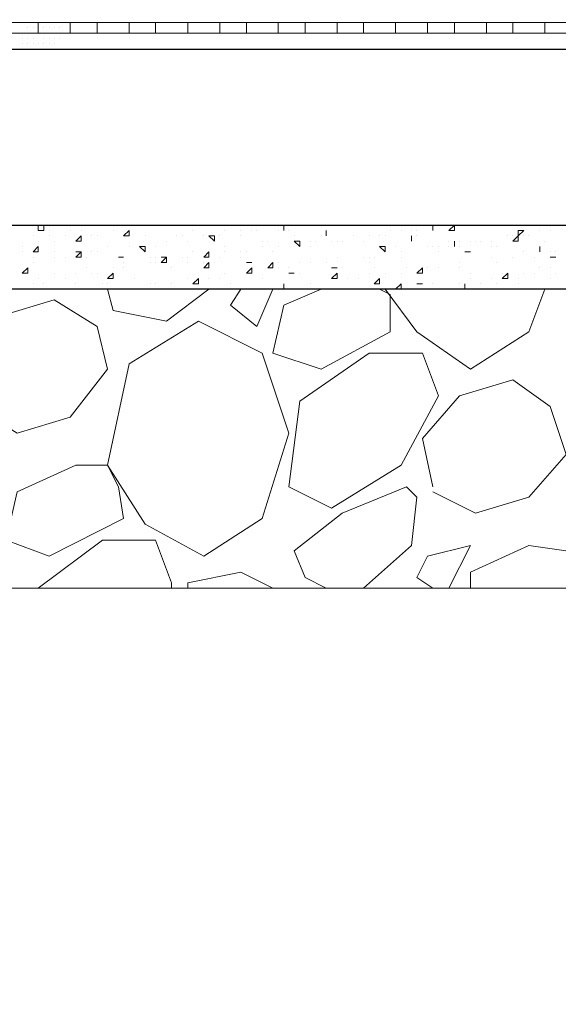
# Model space of a CAD drawing. Header units: metres. Extents: x 5.7 to 89.8, y 4 to 63.5.
# Tile 346 of 475: x 53.3 to 54.3, y 47 to 48.7. Entities that reach past the tile are written whole.
import ezdxf

# ---------------------------------------------------------------- set-up
doc = ezdxf.new("R2010")
doc.units = ezdxf.units.M
doc.header["$MEASUREMENT"] = 0
for name, color, linetype in [('PDF17_hatch-borshi', 7, 'Continuous'), ('PDF17_kaff', 7, 'Continuous'), ('PDF17_wall', 7, 'Continuous')]:
    doc.layers.add(name, color=color, linetype=linetype)

msp = doc.modelspace()

# ---------------------------------------------------------------- linework, layer by layer
at = {"layer": 'PDF17_hatch-borshi', "lineweight": 18}
for points in [[(53.2926, 48.7307), (53.2926, 48.7307)], [(53.2926, 48.7307), (53.2926, 48.7307)], [(53.3023, 48.7307), (53.3023, 48.7307)], [(53.3023, 48.7307), (53.3023, 48.7307)], [(53.3023, 48.7307), (53.3023, 48.7307)], [(53.3119, 48.7307), (53.3119, 48.7307)], [(53.3119, 48.7307), (53.3119, 48.7307)], [(53.3119, 48.7307), (53.3119, 48.7307)], [(53.3215, 48.7307), (53.3215, 48.7307)], [(53.3215, 48.7307), (53.3215, 48.7307)], [(53.3215, 48.7307), (53.3215, 48.7307)], [(53.3312, 48.7307), (53.3312, 48.7307)], [(53.3312, 48.7307), (53.3312, 48.7307)], [(53.3312, 48.7307), (53.3312, 48.7307)], [(53.3312, 48.7307), (53.3312, 48.7307)], [(53.3408, 48.7307), (53.3408, 48.7307)], [(53.3408, 48.7307), (53.3408, 48.7307)], [(53.3601, 48.7307), (53.3601, 48.7307)], [(53.3601, 48.7307), (53.3601, 48.7307)], [(53.3601, 48.7307), (53.3601, 48.7307)], [(53.2926, 48.7114), (53.2926, 48.7114)], [(53.2926, 48.7114), (53.2926, 48.7114)], [(53.2926, 48.7114), (53.2926, 48.7114)], [(53.2926, 48.7114), (53.2926, 48.7114)], [(53.3023, 48.721), (53.3023, 48.721)], [(53.3023, 48.721), (53.3023, 48.721)], [(53.3023, 48.7114), (53.3023, 48.7114)], [(53.3119, 48.721), (53.3119, 48.721)], [(53.3119, 48.7114), (53.3119, 48.7114)], [(53.3119, 48.7114), (53.3119, 48.7114)], [(53.3119, 48.7114), (53.3119, 48.7114)], [(53.3119, 48.7114), (53.3119, 48.7114)], [(53.3215, 48.721), (53.3215, 48.721)], [(53.3215, 48.721), (53.3215, 48.721)], [(53.3215, 48.7114), (53.3215, 48.7114)], [(53.3215, 48.7114), (53.3215, 48.7114)], [(53.3312, 48.721), (53.3312, 48.721)], [(53.3312, 48.7114), (53.3312, 48.7114)], [(53.3408, 48.721), (53.3408, 48.721)], [(53.3408, 48.721), (53.3408, 48.721)], [(53.3408, 48.721), (53.3408, 48.721)], [(53.3408, 48.7114), (53.3408, 48.7114)], [(53.3408, 48.7114), (53.3408, 48.7114)], [(53.3408, 48.7114), (53.3408, 48.7114)], [(53.3504, 48.721), (53.3504, 48.721)], [(53.3504, 48.721), (53.3504, 48.721)], [(53.3504, 48.7114), (53.3504, 48.7114)], [(53.3601, 48.721), (53.3601, 48.721)], [(53.3601, 48.7114), (53.3601, 48.7114)], [(53.3601, 48.7114), (53.3601, 48.7114)], [(53.2926, 48.7018), (53.2926, 48.7018)], [(53.2926, 48.6921), (53.2926, 48.6921)], [(53.3023, 48.7018), (53.3023, 48.7018)], [(53.3023, 48.7018), (53.3023, 48.7018)], [(53.3023, 48.6921), (53.3023, 48.6921)], [(53.3023, 48.6921), (53.3023, 48.6921)], [(53.3119, 48.7018), (53.3119, 48.7018)], [(53.3119, 48.7018), (53.3119, 48.7018)], [(53.3119, 48.6921), (53.3119, 48.6921)], [(53.3119, 48.6921), (53.3119, 48.6921)], [(53.3119, 48.6921), (53.3119, 48.6921)], [(53.3215, 48.6921), (53.3215, 48.6921)], [(53.3215, 48.6921), (53.3215, 48.6921)], [(53.3312, 48.7018), (53.3312, 48.7018)], [(53.3312, 48.7018), (53.3312, 48.7018)], [(53.3312, 48.7018), (53.3312, 48.7018)], [(53.3312, 48.6921), (53.3312, 48.6921)], [(53.3312, 48.6921), (53.3312, 48.6921)], [(53.3408, 48.7018), (53.3408, 48.7018)], [(53.3408, 48.6921), (53.3408, 48.6921)], [(53.3408, 48.6921), (53.3408, 48.6921)], [(53.3408, 48.6921), (53.3408, 48.6921)], [(53.3504, 48.7018), (53.3504, 48.7018)], [(53.3504, 48.7018), (53.3504, 48.7018)], [(53.3504, 48.7018), (53.3504, 48.7018)], [(53.3504, 48.6921), (53.3504, 48.6921)], [(53.3504, 48.6921), (53.3504, 48.6921)], [(53.3601, 48.7018), (53.3601, 48.7018)], [(53.3601, 48.7018), (53.3601, 48.7018)], [(53.3601, 48.7018), (53.3601, 48.7018)], [(53.3601, 48.7018), (53.3601, 48.7018)], [(53.2926, 48.6825), (53.2926, 48.6825)], [(53.3119, 48.6825), (53.3119, 48.6825)], [(53.3408, 48.6825), (53.3408, 48.6825)], [(53.3408, 48.6825), (53.3408, 48.6825)], [(53.3504, 48.6825), (53.3504, 48.6825)], [(53.3601, 48.6825), (53.3601, 48.6825)], [(53.3601, 48.6825), (53.3601, 48.6825)], [(53.3312, 48.3647), (53.3312, 48.355), (53.3215, 48.355), (53.3215, 48.3647)], [(53.3408, 48.355), (53.3408, 48.355)], [(53.3793, 48.355), (53.3793, 48.355)], [(53.3986, 48.355), (53.3986, 48.355)], [(53.4564, 48.355), (53.4564, 48.355)], [(53.4853, 48.355), (53.4853, 48.355)], [(53.6008, 48.355), (53.6008, 48.355)], [(53.6586, 48.355), (53.6586, 48.355)], [(53.6875, 48.355), (53.6875, 48.355)], [(53.7068, 48.355), (53.7068, 48.355)], [(53.7164, 48.355), (53.7164, 48.355)], [(53.7164, 48.355), (53.7164, 48.355)], [(53.7549, 48.355), (53.7549, 48.355)], [(53.7646, 48.355), (53.7646, 48.355)], [(53.7742, 48.355), (53.7742, 48.355)], [(53.9572, 48.355), (53.9572, 48.355)], [(53.9765, 48.355), (53.9765, 48.355)], [(53.9957, 48.355), (53.9957, 48.355)], [(54.0053, 48.355), (54.0053, 48.355)], [(54.0342, 48.355), (54.0342, 48.355)], [(54.2269, 48.355), (54.2269, 48.355)], [(54.2461, 48.355), (54.2461, 48.355)], [(54.2461, 48.355), (54.2461, 48.355)], [(53.3119, 48.3454), (53.3119, 48.3454)], [(53.3215, 48.3358), (53.3215, 48.3358)], [(53.3408, 48.3454), (53.3408, 48.3454)], [(53.3504, 48.3358), (53.3504, 48.3358)], [(53.3697, 48.3454), (53.3697, 48.3454)], [(53.4178, 48.3454), (53.4178, 48.3454)], [(53.4275, 48.3454), (53.4275, 48.3454)], [(53.5142, 48.3454), (53.5142, 48.3454)], [(53.5527, 48.3358), (53.5527, 48.3358)], [(53.5719, 48.3454), (53.5719, 48.3454)], [(53.5816, 48.3454), (53.5816, 48.3454)], [(53.5912, 48.3358), (53.5912, 48.3358)], [(53.6201, 48.3454), (53.6201, 48.3454)], [(53.6297, 48.3454), (53.6297, 48.3454)], [(53.649, 48.3454), (53.649, 48.3454)], [(53.6875, 48.3454), (53.6875, 48.3454)], [(53.726, 48.3358), (53.726, 48.3358)], [(53.7357, 48.3358), (53.7357, 48.3358)], [(53.7838, 48.3454), (53.7838, 48.3454)], [(53.7935, 48.3358), (53.7935, 48.3358)], [(53.7935, 48.3358), (53.7935, 48.3358)], [(53.8127, 48.3358), (53.8127, 48.3358)], [(53.8224, 48.3358), (53.8224, 48.3358)], [(53.832, 48.3454), (53.832, 48.3454)], [(53.8416, 48.3454), (53.8416, 48.3454)], [(53.8512, 48.3358), (53.8512, 48.3358)], [(53.8609, 48.3358), (53.8609, 48.3358)], [(53.8705, 48.3358), (53.8705, 48.3358)], [(53.8705, 48.3358), (53.8705, 48.3358)], [(53.8898, 48.3454), (53.8898, 48.3454)], [(53.909, 48.3358), (53.909, 48.3358)], [(53.9187, 48.3454), (53.9187, 48.3454)], [(53.9187, 48.3454), (53.9187, 48.3454)], [(53.9187, 48.3454), (53.9187, 48.3454)], [(53.9187, 48.3454), (53.9187, 48.3454)], [(53.9379, 48.3454), (53.9379, 48.3454)], [(53.9379, 48.3454), (53.9379, 48.3454)], [(53.9476, 48.3454), (53.9476, 48.3454)], [(53.9957, 48.3358), (53.9957, 48.3358)], [(54.0053, 48.3454), (54.0053, 48.3454)], [(54.0631, 48.3358), (54.0631, 48.3358)], [(54.0824, 48.3358), (54.0824, 48.3358)], [(54.1017, 48.3358), (54.1017, 48.3358)], [(54.1113, 48.3358), (54.1113, 48.3358)], [(54.1209, 48.3358), (54.1209, 48.3358)], [(54.1402, 48.3358), (54.1402, 48.3358)], [(54.1691, 48.3454), (54.1691, 48.3454)], [(54.1787, 48.3454), (54.1787, 48.3454)], [(54.1787, 48.3358), (54.1787, 48.3358)], [(54.198, 48.3454), (54.198, 48.3454)], [(54.2076, 48.3454), (54.2076, 48.3454)], [(54.2365, 48.3358), (54.2365, 48.3358)], [(53.2926, 48.3262), (53.2926, 48.3262)], [(53.2926, 48.3165), (53.2926, 48.3165)], [(53.3504, 48.3165), (53.3504, 48.3165)], [(53.389, 48.3165), (53.389, 48.3165)], [(53.4178, 48.3165), (53.4178, 48.3165)], [(53.4275, 48.3165), (53.4275, 48.3165)], [(53.4467, 48.3262), (53.4467, 48.3262)], [(53.4853, 48.3262), (53.4853, 48.3262)], [(53.4853, 48.3262), (53.4853, 48.3262)], [(53.5334, 48.3262), (53.5334, 48.3262)], [(53.6008, 48.3165), (53.6008, 48.3165)], [(53.6586, 48.3262), (53.6586, 48.3262)], [(53.6586, 48.3165), (53.6586, 48.3165)], [(53.6875, 48.3165), (53.6875, 48.3165)], [(53.6972, 48.3165), (53.6972, 48.3165)], [(53.726, 48.3262), (53.726, 48.3262)], [(53.7453, 48.3165), (53.7453, 48.3165)], [(53.7549, 48.3262), (53.7549, 48.3262)], [(53.8127, 48.3262), (53.8127, 48.3262)], [(53.9668, 48.3262), (53.9668, 48.3262)], [(53.9765, 48.3165), (53.9765, 48.3165)], [(53.9765, 48.3165), (53.9765, 48.3165)], [(54.0246, 48.3262), (54.0246, 48.3262)], [(54.0342, 48.3262), (54.0342, 48.3262)], [(54.0439, 48.3262), (54.0439, 48.3262)], [(54.0439, 48.3165), (54.0439, 48.3165)], [(54.0631, 48.3262), (54.0631, 48.3262)], [(54.0728, 48.3262), (54.0728, 48.3262)], [(54.0824, 48.3262), (54.0824, 48.3262)], [(54.1017, 48.3165), (54.1017, 48.3165)], [(54.1402, 48.3262), (54.1402, 48.3262)], [(54.1498, 48.3262), (54.1498, 48.3262)], [(54.1498, 48.3262), (54.1498, 48.3262)], [(54.1498, 48.3262), (54.1498, 48.3262)], [(54.198, 48.3165), (54.198, 48.3165)], [(54.198, 48.3165), (54.198, 48.3165)], [(54.2269, 48.3165), (54.2269, 48.3165)], [(54.2461, 48.3165), (54.2461, 48.3165)], [(54.2558, 48.3165), (54.2558, 48.3165)], [(53.3119, 48.3069), (53.3119, 48.3069)], [(53.3504, 48.3069), (53.3504, 48.3069)], [(53.3697, 48.3069), (53.3697, 48.3069)], [(53.4082, 48.3069), (53.4082, 48.3069)], [(53.466, 48.3069), (53.466, 48.3069)], [(53.4756, 48.3069), (53.4756, 48.3069)], [(53.5238, 48.3069), (53.5238, 48.3069)], [(53.5334, 48.3069), (53.5334, 48.3069)], [(53.5431, 48.3069), (53.5431, 48.3069)], [(53.5816, 48.3069), (53.5816, 48.3069)], [(53.5912, 48.3069), (53.5912, 48.3069)], [(53.649, 48.3069), (53.649, 48.3069)], [(53.6875, 48.3069), (53.6875, 48.3069)], [(53.8609, 48.3069), (53.8609, 48.3069)], [(53.909, 48.3069), (53.909, 48.3069)], [(53.9187, 48.3069), (53.9187, 48.3069)], [(53.9283, 48.3069), (53.9283, 48.3069)], [(53.9765, 48.3069), (53.9765, 48.3069)], [(54.1402, 48.3069), (54.1402, 48.3069)], [(54.1787, 48.3069), (54.1787, 48.3069)], [(54.2172, 48.3069), (54.2172, 48.3069)], [(54.2558, 48.3069), (54.2558, 48.3069)], [(53.3119, 48.2973), (53.3119, 48.2973)], [(53.4082, 48.2876), (53.4082, 48.2876)], [(53.4564, 48.2876), (53.4564, 48.2876)], [(53.4756, 48.2973), (53.4756, 48.2973)], [(53.4756, 48.2876), (53.4756, 48.2876)], [(53.5238, 48.2973), (53.5238, 48.2973)], [(53.5334, 48.2973), (53.5334, 48.2973)], [(53.5527, 48.2973), (53.5527, 48.2973)], [(53.5623, 48.2876), (53.5623, 48.2876)], [(53.5912, 48.2973), (53.5912, 48.2973)], [(53.6201, 48.2973), (53.6201, 48.2973)], [(53.6394, 48.2973), (53.6394, 48.2973)], [(53.6972, 48.2973), (53.6972, 48.2973)], [(53.6972, 48.2973), (53.6972, 48.2973)], [(53.7549, 48.2973), (53.7549, 48.2973)], [(53.7549, 48.2876), (53.7549, 48.2876)], [(53.7742, 48.2876), (53.7742, 48.2876)], [(53.7935, 48.2973), (53.7935, 48.2973)], [(53.8127, 48.2973), (53.8127, 48.2973)], [(53.8127, 48.2973), (53.8127, 48.2973)], [(53.8416, 48.2973), (53.8416, 48.2973)], [(53.8512, 48.2876), (53.8512, 48.2876)], [(53.8512, 48.2876), (53.8512, 48.2876)], [(53.8705, 48.2876), (53.8705, 48.2876)], [(53.9187, 48.2973), (53.9187, 48.2973)], [(53.9283, 48.2876), (53.9283, 48.2876)], [(53.9861, 48.2876), (53.9861, 48.2876)], [(54.0246, 48.2876), (54.0246, 48.2876)], [(54.0439, 48.2876), (54.0439, 48.2876)], [(54.0439, 48.2876), (54.0439, 48.2876)], [(54.0824, 48.2973), (54.0824, 48.2973)], [(54.0824, 48.2876), (54.0824, 48.2876)], [(54.1498, 48.2973), (54.1498, 48.2973)], [(54.2269, 48.2876), (54.2269, 48.2876)], [(54.2461, 48.2876), (54.2461, 48.2876)], [(53.3215, 48.2684), (53.3215, 48.2684)], [(53.3504, 48.278), (53.3504, 48.278)], [(53.3697, 48.2684), (53.3697, 48.2684)], [(53.389, 48.278), (53.389, 48.278)], [(53.4178, 48.278), (53.4178, 48.278)], [(53.4275, 48.278), (53.4275, 48.278)], [(53.4949, 48.2684), (53.4949, 48.2684)], [(53.5912, 48.2684), (53.5912, 48.2684)], [(53.6297, 48.2684), (53.6297, 48.2684)], [(53.649, 48.2684), (53.649, 48.2684)], [(53.6586, 48.278), (53.6586, 48.278)], [(53.6972, 48.278), (53.6972, 48.278)], [(53.6972, 48.278), (53.6972, 48.278)], [(53.726, 48.2684), (53.726, 48.2684)], [(53.7838, 48.278), (53.7838, 48.278)], [(53.7935, 48.278), (53.7935, 48.278)], [(53.8609, 48.2684), (53.8609, 48.2684)], [(53.8801, 48.2684), (53.8801, 48.2684)], [(53.8994, 48.2684), (53.8994, 48.2684)], [(53.9187, 48.278), (53.9187, 48.278)], [(53.9476, 48.278), (53.9476, 48.278)], [(53.9765, 48.278), (53.9765, 48.278)], [(54.015, 48.278), (54.015, 48.278)], [(54.1017, 48.278), (54.1017, 48.278)], [(54.1017, 48.2684), (54.1017, 48.2684)], [(54.1402, 48.2684), (54.1402, 48.2684)], [(54.1594, 48.278), (54.1594, 48.278)], [(54.1594, 48.278), (54.1594, 48.278)], [(54.1883, 48.2684), (54.1883, 48.2684)], [(54.198, 48.278), (54.198, 48.278)], [(54.2172, 48.278), (54.2172, 48.278)], [(54.2461, 48.2684), (54.2461, 48.2684)], [(54.2558, 48.278), (54.2558, 48.278)], [(53.3119, 48.2587), (53.3119, 48.2587)], [(53.3312, 48.2587), (53.3312, 48.2587)], [(53.389, 48.2587), (53.389, 48.2587)], [(53.4371, 48.2587), (53.4371, 48.2587)], [(53.4467, 48.2587), (53.4467, 48.2587)], [(53.6297, 48.2491), (53.5527, 48.1913), (53.4564, 48.2106), (53.4467, 48.2491)], [(53.4949, 48.2491), (53.4949, 48.2491)], [(53.5238, 48.2587), (53.5238, 48.2587)], [(53.5334, 48.2587), (53.5334, 48.2587)], [(53.5623, 48.2587), (53.5623, 48.2587)], [(53.6683, 48.2587), (53.6683, 48.2587)], [(53.6875, 48.2491), (53.6683, 48.2202), (53.7164, 48.1817), (53.7453, 48.2491)], [(53.832, 48.2491), (53.7646, 48.2202), (53.7453, 48.1335), (53.832, 48.1046), (53.9572, 48.1721), (53.9572, 48.2395), (53.9379, 48.2491)], [(53.7646, 48.2587), (53.7646, 48.2587)], [(53.8127, 48.2587), (53.8127, 48.2587)], [(53.8127, 48.2587), (53.8127, 48.2587)], [(53.9476, 48.2491), (54.0053, 48.1721), (54.1017, 48.1046), (54.2076, 48.1721), (54.2365, 48.2491)], [(53.9668, 48.2491), (53.9765, 48.2587), (53.9765, 48.2491)], [(54.015, 48.2587), (54.015, 48.2587)], [(54.0246, 48.2491), (54.0246, 48.2491)], [(54.0342, 48.2587), (54.0342, 48.2587)], [(54.0824, 48.2587), (54.0824, 48.2587)], [(54.1209, 48.2587), (54.1209, 48.2587)], [(54.1498, 48.2587), (54.1498, 48.2587)], [(54.1883, 48.2587), (54.1883, 48.2587)], [(53.2156, 48.0372), (53.1963, 48.1239), (53.2541, 48.2009), (53.3504, 48.2298), (53.4275, 48.1817), (53.4467, 48.1046), (53.3793, 48.018), (53.283, 47.9891), (53.206, 48.0372)], [(54.0342, 47.8927), (54.015, 47.9794), (54.0824, 48.0565), (54.1787, 48.0854), (54.2461, 48.0372), (54.275, 47.9505), (54.2076, 47.8735), (54.1113, 47.8446), (54.0342, 47.8831)], [(53.8416, 47.7098), (53.8031, 47.729), (53.7838, 47.7772), (53.8705, 47.8446), (53.9861, 47.8927), (54.0053, 47.8735), (53.9957, 47.7868), (53.909, 47.7098)], [(53.3215, 47.7098), (53.4371, 47.7964), (53.5334, 47.7964), (53.5623, 47.7194), (53.5623, 47.7098)], [(54.0631, 47.7098), (54.1017, 47.7868), (54.0246, 47.7675), (54.0053, 47.729), (54.0342, 47.7098)], [(54.2943, 47.7098), (54.2943, 47.7483), (54.275, 47.7772), (54.2076, 47.7868), (54.1017, 47.7386), (54.1017, 47.7098)], [(53.5912, 47.7098), (53.5912, 47.7194), (53.6875, 47.7386), (53.7453, 47.7098)]]:
    msp.add_lwpolyline(points, dxfattribs=at)
for points in [[(53.4853, 48.355), (53.4853, 48.3454), (53.4756, 48.3454)], [(53.7646, 48.3647), (53.7646, 48.355)], [(53.8416, 48.355), (53.8416, 48.3454)], [(54.0342, 48.3647), (54.0342, 48.355)], [(54.0728, 48.355), (54.0631, 48.355), (54.0728, 48.3647)], [(54.198, 48.355), (54.1883, 48.3454), (54.1883, 48.355)], [(53.3986, 48.3358), (53.389, 48.3358), (53.3986, 48.3454)], [(53.6394, 48.3454), (53.6394, 48.3358), (53.6297, 48.3454)], [(53.7935, 48.3358), (53.7935, 48.3262), (53.7838, 48.3358)], [(53.9957, 48.3454), (53.9957, 48.3358)], [(54.0728, 48.3358), (54.0728, 48.3262)], [(54.1883, 48.3358), (54.1787, 48.3358), (54.1883, 48.3454)], [(53.3215, 48.3262), (53.3215, 48.3165), (53.3119, 48.3165)], [(53.3986, 48.3165), (53.3986, 48.3069), (53.389, 48.3069)], [(53.3986, 48.3165), (53.389, 48.3165)], [(53.5142, 48.3165), (53.5045, 48.3262), (53.5142, 48.3262)], [(53.6297, 48.3069), (53.6201, 48.3069), (53.6297, 48.3165)], [(53.9476, 48.3262), (53.9476, 48.3165), (53.9379, 48.3262)], [(54.1017, 48.3165), (54.092, 48.3165)], [(54.2269, 48.3262), (54.2269, 48.3165)], [(53.4756, 48.3069), (53.466, 48.3069)], [(53.5527, 48.3069), (53.5527, 48.2973), (53.5431, 48.2973)], [(53.5527, 48.3069), (53.5431, 48.3069)], [(54.2558, 48.3069), (54.2461, 48.3069)], [(53.3023, 48.2876), (53.3023, 48.278), (53.2926, 48.278)], [(53.6297, 48.2973), (53.6297, 48.2876), (53.6201, 48.2876)], [(53.7068, 48.2973), (53.6972, 48.2973)], [(53.7068, 48.2876), (53.7068, 48.278), (53.6972, 48.278)], [(53.7453, 48.2876), (53.7357, 48.2876), (53.7453, 48.2973)], [(53.8609, 48.2876), (53.8512, 48.2876)], [(54.015, 48.2876), (54.015, 48.278), (54.0053, 48.278)], [(53.4564, 48.278), (53.4564, 48.2684), (53.4467, 48.2684)], [(53.6105, 48.2684), (53.6105, 48.2587), (53.6008, 48.2587)], [(53.7838, 48.278), (53.7742, 48.278)], [(53.8609, 48.278), (53.8609, 48.2684), (53.8512, 48.2684)], [(53.8609, 48.2684), (53.8512, 48.2684), (53.8609, 48.278)], [(53.9379, 48.2684), (53.9379, 48.2587), (53.9283, 48.2587)], [(54.1691, 48.278), (54.1691, 48.2684), (54.1594, 48.2684)], [(53.7646, 48.2587), (53.7646, 48.2491)], [(54.015, 48.2587), (54.0053, 48.2587)], [(54.092, 48.2587), (54.092, 48.2491)], [(53.4467, 47.9313), (53.5142, 47.8253), (53.6201, 47.7675), (53.726, 47.835), (53.7742, 47.9891), (53.726, 48.1335), (53.6105, 48.1913), (53.4853, 48.1143)], [(53.8512, 47.8542), (53.7742, 47.8927), (53.7935, 48.0468), (53.9187, 48.1335), (54.015, 48.1335), (54.0439, 48.0565), (53.9765, 47.9313)], [(53.4467, 47.9313), (53.389, 47.9313), (53.283, 47.8831), (53.2637, 47.7964), (53.3408, 47.7675), (53.4756, 47.835), (53.466, 47.8927)]]:
    msp.add_lwpolyline(points, close=True, dxfattribs=at)
at = {"layer": 'PDF17_kaff', "lineweight": 20}
for points in [[(57.7711, 48.7307), (47.1287, 48.7307), (42.9198, 48.2587), (38.7399, 47.4304), (32.8552, 47.4304), (32.7974, 47.3823)], [(53.3215, 48.7114), (53.3215, 48.7307)], [(53.3793, 48.7114), (53.3793, 48.7307)], [(53.4275, 48.7114), (53.4275, 48.7307)], [(53.4853, 48.7114), (53.4853, 48.7307)], [(53.5334, 48.7114), (53.5334, 48.7307)], [(53.5912, 48.7114), (53.5912, 48.7307)], [(53.649, 48.7114), (53.649, 48.7307)], [(53.6972, 48.7114), (53.6972, 48.7307)], [(53.7549, 48.7114), (53.7549, 48.7307)], [(53.8031, 48.7114), (53.8031, 48.7307)], [(53.8609, 48.7114), (53.8609, 48.7307)], [(53.909, 48.7114), (53.909, 48.7307)], [(53.9668, 48.7114), (53.9668, 48.7307)], [(54.0246, 48.7114), (54.0246, 48.7307)], [(54.0728, 48.7114), (54.0728, 48.7307)], [(54.1306, 48.7114), (54.1306, 48.7307)], [(54.1787, 48.7114), (54.1787, 48.7307)], [(54.2365, 48.7114), (54.2365, 48.7307)], [(57.7711, 48.7114), (47.1287, 48.7114), (42.9295, 48.2395), (38.7399, 47.4208), (32.8649, 47.4208), (32.7974, 47.363)], [(58.7535, 48.2491), (58.7535, 47.7098), (47.1479, 47.7098), (43.0258, 47.2475)]]:
    msp.add_lwpolyline(points, dxfattribs=at)
at = {"layer": 'PDF17_kaff', "lineweight": 30}
msp.add_lwpolyline([(38.8169, 47.0741), (42.968, 47.8927), (47.1383, 48.3647), (58.5416, 48.3647), (58.7535, 48.3647), (58.7535, 48.2491), (47.1383, 48.2491), (42.9776, 47.7868), (38.7881, 46.9585), (32.7974, 46.9585)], dxfattribs=at)
at = {"layer": 'PDF17_wall', "lineweight": 25}
msp.add_lwpolyline([(32.8263, 47.3919), (38.7399, 47.3919), (42.9295, 48.2106), (47.1287, 48.6825), (57.8867, 48.6825), (57.8867, 49.7516), (58.2142, 49.7516), (58.2142, 48.6825), (58.5416, 48.6825), (58.5416, 48.3647)], dxfattribs=at)

doc.saveas('drawing.dxf')
